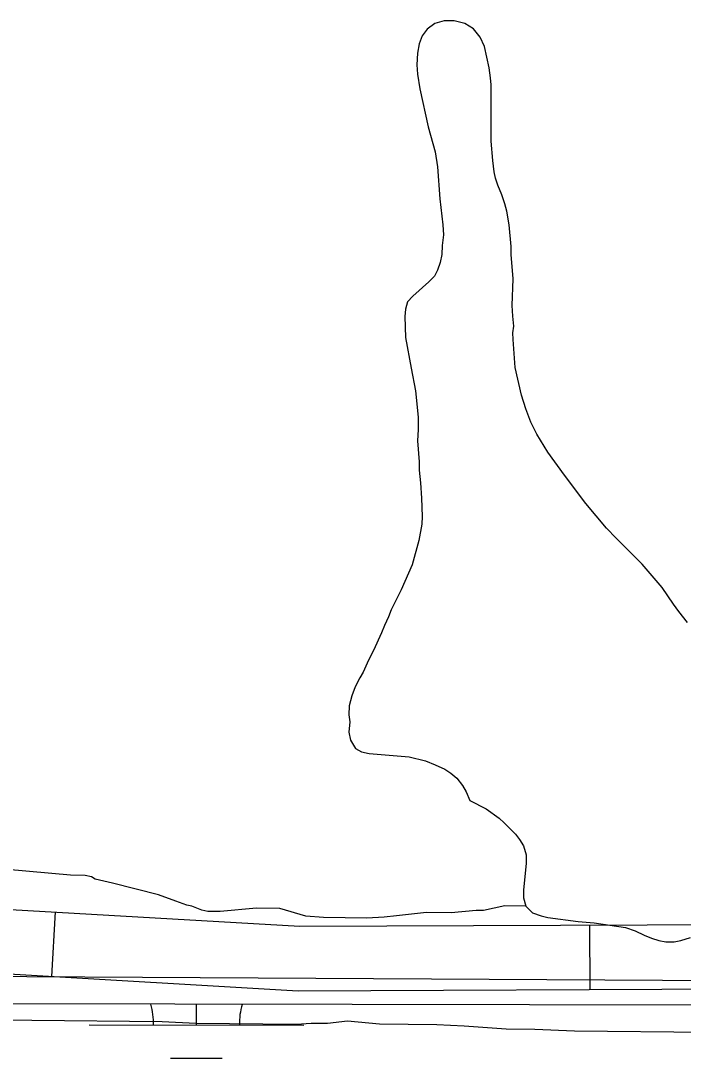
# Model space of a CAD drawing. Extents: x 3148686 to 3186545, y 916144 to 941516.
# Drawn here: x 3183257.4 to 3183565.9, y 935012.6 to 935495.4 of the extents above; entities that cross this region are included whole.
import ezdxf

# ---------------------------------------------------------------- set-up
doc = ezdxf.new("R2010")
doc.units = 0
for name, color, linetype in [('V-ROAD-CNTR', 7, 'Continuous'), ('V-SITE-VEGE', 7, 'Continuous'), ('V-TOPO-SHOR', 7, 'Continuous'), ('V-WETL-SWMP', 7, 'Continuous')]:
    doc.layers.add(name, color=color, linetype=linetype)

msp = doc.modelspace()

# ---------------------------------------------------------------- linework, layer by layer
at = {"layer": 'V-ROAD-CNTR'}
for p, q in [((3183273.44, 935080.65), (3183271.69, 935050.7)), ((3183522.29, 935074.55), (3183522.42, 935044.55))]:
    msp.add_line(p, q, dxfattribs=at)
for points in [[(3182167.95, 935086.35), (3182851.89, 935081.79), (3183252.67, 935081.86), (3183387.37, 935073.98), (3183589.57, 935074.84), (3183778.03, 935076.26), (3184278.1, 935082.85)], [(3182167.95, 935056.35), (3182851.79, 935051.79), (3183251.79, 935051.86), (3183386.56, 935043.97), (3183589.74, 935044.84), (3183778.34, 935046.26), (3184278.49, 935052.85)]]:
    msp.add_lwpolyline(points, dxfattribs=at)
at = {"layer": 'V-SITE-VEGE'}
for p, q in [((3183446.62, 935491.43), (3183444.25, 935488.39)), ((3183450.19, 935494.07), (3183446.62, 935491.43)), ((3183454.58, 935495.33), (3183450.19, 935494.07)), ((3183459.19, 935495.38), (3183454.58, 935495.33)), ((3183464.21, 935494.04), (3183459.19, 935495.38)), ((3183468.25, 935491.69), (3183464.21, 935494.04)), ((3183471.3, 935487.72), (3183468.25, 935491.69)), ((3183444.25, 935488.39), (3183442.9, 935484.57)), ((3183473.36, 935483.34), (3183471.3, 935487.72)), ((3183442.9, 935484.57), (3183442.15, 935480.36)), ((3183475.48, 935473.55), (3183473.36, 935483.34)), ((3183442.15, 935480.36), (3183441.81, 935474.94)), ((3183441.81, 935474.94), (3183442.06, 935470.54)), ((3183476.14, 935468.75), (3183475.48, 935473.55)), ((3183442.06, 935470.54), (3183443.15, 935463.75)), ((3183476.37, 935465.55), (3183476.14, 935468.75)), ((3183443.15, 935463.75), (3183447.17, 935445.97)), ((3183476.49, 935439.31), (3183476.37, 935465.55)), ((3183447.17, 935445.97), (3183450.31, 935434.39)), ((3183477.2, 935430.31), (3183476.49, 935439.31)), ((3183450.31, 935434.39), (3183451.4, 935427.4)), ((3183477.86, 935425.11), (3183477.2, 935430.31)), ((3183451.4, 935427.4), (3183452.58, 935412.59)), ((3183478.5, 935422.11), (3183477.86, 935425.11)), ((3183479.54, 935418.92), (3183478.5, 935422.11)), ((3183481.4, 935414.34), (3183479.54, 935418.92)), ((3183482.85, 935410.15), (3183481.4, 935414.34)), ((3183452.58, 935412.59), (3183453.93, 935400.39)), ((3183483.69, 935406.75), (3183482.85, 935410.15)), ((3183484.77, 935400.36), (3183483.69, 935406.75)), ((3183453.93, 935400.39), (3183454.18, 935395.79)), ((3183485.69, 935390.36), (3183484.77, 935400.36)), ((3183454.18, 935395.79), (3183453.64, 935390.77)), ((3183453.64, 935390.77), (3183453.49, 935386.57)), ((3183485.74, 935386.55), (3183485.69, 935390.36)), ((3183453.49, 935386.57), (3183452.73, 935382.95)), ((3183486.67, 935375.35), (3183485.74, 935386.55)), ((3183452.73, 935382.95), (3183451.38, 935379.33)), ((3183450.01, 935376.51), (3183447.44, 935373.87)), ((3183451.38, 935379.33), (3183450.01, 935376.51)), ((3183486.22, 935362.93), (3183486.67, 935375.35)), ((3183447.44, 935373.87), (3183439.91, 935367.17)), ((3183439.91, 935367.17), (3183437.54, 935364.54)), ((3183436.58, 935361.13), (3183436.22, 935357.72)), ((3183437.54, 935364.54), (3183436.58, 935361.13)), ((3183486.48, 935357.92), (3183486.22, 935362.93)), ((3183436.22, 935357.72), (3183436.54, 935347.91)), ((3183486.94, 935353.32), (3183486.48, 935357.92)), ((3183486.58, 935350.12), (3183486.94, 935353.32)), ((3183436.54, 935347.91), (3183439.11, 935333.72)), ((3183486.61, 935347.11), (3183486.58, 935350.12)), ((3183487.57, 935334.1), (3183486.61, 935347.11)), ((3183439.11, 935333.72), (3183441.24, 935323.13)), ((3183490.53, 935321.12), (3183487.57, 935334.1)), ((3183441.24, 935323.13), (3183442.39, 935310.93)), ((3183492.61, 935314.74), (3183490.53, 935321.12)), ((3183494.89, 935308.56), (3183492.61, 935314.74)), ((3183442.39, 935310.93), (3183442.46, 935305.12)), ((3183497.76, 935302.98), (3183494.89, 935308.56)), ((3183442.46, 935305.12), (3183442.12, 935299.91)), ((3183502.87, 935294.63), (3183497.76, 935302.98)), ((3183442.12, 935299.91), (3183442.84, 935290.1)), ((3183510.61, 935283.91), (3183502.87, 935294.63)), ((3183442.84, 935290.1), (3183442.89, 935286.3)), ((3183442.89, 935286.3), (3183443.56, 935280.3)), ((3183520.58, 935270.81), (3183510.61, 935283.91)), ((3183443.56, 935280.3), (3183444.04, 935273.29)), ((3183444.04, 935273.29), (3183444.35, 935264.68)), ((3183530.13, 935259.31), (3183520.58, 935270.81)), ((3183444.35, 935264.68), (3183444.19, 935261.08)), ((3183444.19, 935261.08), (3183442.68, 935253.45)), ((3183534.6, 935254.56), (3183530.13, 935259.31)), ((3183546.76, 935242.49), (3183534.6, 935254.56)), ((3183442.68, 935253.45), (3183439.61, 935242.2)), ((3183439.61, 935242.2), (3183434.55, 935230.52)), ((3183556.1, 935231.59), (3183546.76, 935242.49)), ((3183434.55, 935230.52), (3183429.85, 935221.25)), ((3183561.4, 935223.84), (3183556.1, 935231.59)), ((3183429.85, 935221.25), (3183428.69, 935218.03)), ((3183563.85, 935220.46), (3183561.4, 935223.84)), ((3183428.69, 935218.03), (3183426.74, 935214)), ((3183567.91, 935215.31), (3183563.85, 935220.46)), ((3183426.74, 935214), (3183425.37, 935210.58)), ((3183425.37, 935210.58), (3183421.67, 935202.33)), ((3183421.67, 935202.33), (3183419.32, 935197.89)), ((3183419.32, 935197.89), (3183416.78, 935192.25)), ((3183416.78, 935192.25), (3183415.21, 935189.63)), ((3183415.21, 935189.63), (3183413.06, 935185.4)), ((3183413.06, 935185.4), (3183411.51, 935181.17)), ((3183411.51, 935181.17), (3183410.36, 935176.56)), ((3183410.36, 935176.56), (3183410.21, 935172.35)), ((3183410.65, 935169.15), (3183410.11, 935164.33)), ((3183410.21, 935172.35), (3183410.65, 935169.15)), ((3183410.11, 935164.33), (3183410.96, 935160.54)), ((3183410.96, 935160.54), (3183413.21, 935156.76)), ((3183413.21, 935156.76), (3183416.03, 935155.19)), ((3183416.03, 935155.19), (3183419.64, 935154.43)), ((3183419.64, 935154.43), (3183438.29, 935152.86)), ((3183438.29, 935152.86), (3183445.92, 935150.95)), ((3183445.92, 935150.95), (3183450.35, 935149.2)), ((3183450.35, 935149.2), (3183454.78, 935147.05)), ((3183454.78, 935147.05), (3183457.61, 935145.28)), ((3183457.61, 935145.28), (3183460.44, 935142.91)), ((3183460.44, 935142.91), (3183463.08, 935139.54)), ((3183463.08, 935139.54), (3183464.72, 935136.55)), ((3183464.72, 935136.55), (3183466.57, 935132.57)), ((3183466.57, 935132.57), (3183474.03, 935128.65)), ((3183474.03, 935128.65), (3183480.09, 935124.32)), ((3183480.09, 935124.32), (3183482.52, 935122.15)), ((3183482.52, 935122.15), (3183487.79, 935116.8)), ((3183487.79, 935116.8), (3183489.62, 935114.42)), ((3183489.62, 935114.42), (3183491.46, 935111.44)), ((3183491.46, 935111.44), (3183492.71, 935107.25)), ((3183492.71, 935107.25), (3183492.76, 935103.25)), ((3183280.51, 935097.76), (3183251.04, 935100.38)), ((3183492.76, 935103.25), (3183491.5, 935091.01)), ((3183287.45, 935097.69), (3183280.51, 935097.76)), ((3183290.33, 935097.08), (3183287.45, 935097.69)), ((3183292.05, 935095.91), (3183290.33, 935097.08)), ((3183300.13, 935094.09), (3183292.05, 935095.91)), ((3183321.47, 935088.66), (3183300.13, 935094.09)), ((3183491.5, 935091.01), (3183491.55, 935087.21)), ((3183329.54, 935085.68), (3183321.47, 935088.66)), ((3183334.73, 935083.9), (3183329.54, 935085.68)), ((3183491.55, 935087.21), (3183492.6, 935083.42)), ((3183337.03, 935083.29), (3183334.73, 935083.9)), ((3183341.64, 935081.51), (3183337.03, 935083.29)), ((3183344.53, 935080.9), (3183341.64, 935081.51)), ((3183350.31, 935080.84), (3183344.53, 935080.9)), ((3183367.09, 935082.4), (3183350.31, 935080.84)), ((3183378.08, 935082.29), (3183367.09, 935082.4)), ((3183390.19, 935078.69), (3183378.08, 935082.29)), ((3183469.44, 935081.34), (3183457.87, 935080.31)), ((3183472.92, 935081.31), (3183469.44, 935081.34)), ((3183482.77, 935083.52), (3183472.92, 935081.31)), ((3183492.6, 935083.42), (3183482.77, 935083.52)), ((3183398.28, 935078.03), (3183390.19, 935078.69)), ((3183418.52, 935077.82), (3183398.28, 935078.03)), ((3183426.62, 935078.32), (3183418.52, 935077.82)), ((3183432.41, 935078.84), (3183426.62, 935078.32)), ((3183446.3, 935080.43), (3183432.41, 935078.84)), ((3183457.87, 935080.31), (3183446.3, 935080.43)), ((3183262.58, 935030.16), (3183252.17, 935030.26)), ((3183323.29, 935029.53), (3183262.58, 935030.16)), ((3183338.9, 935028.79), (3183323.29, 935029.53)), ((3183385.73, 935028.3), (3183338.9, 935028.79)), ((3183392.68, 935028.81), (3183385.73, 935028.3)), ((3183400.2, 935028.73), (3183392.68, 935028.81)), ((3183409.46, 935029.79), (3183400.2, 935028.73)), ((3183424.48, 935028.48), (3183409.46, 935029.79)), ((3183451.08, 935028.21), (3183424.48, 935028.48)), ((3183463.8, 935027.49), (3183451.08, 935028.21)), ((3183483.45, 935026.13), (3183463.8, 935027.49)), ((3183496.75, 935026), (3183483.45, 935026.13)), ((3183515.25, 935025.23), (3183496.75, 935026)), ((3183647.09, 935023.86), (3183515.25, 935025.23))]:
    msp.add_line(p, q, dxfattribs=at)
at = {"layer": 'V-TOPO-SHOR'}
for points in [[(3183486.67, 935375.35), (3183485.74, 935386.55), (3183485.69, 935390.36), (3183484.77, 935400.36), (3183483.69, 935406.75), (3183482.85, 935410.15), (3183481.4, 935414.34), (3183479.54, 935418.92), (3183478.5, 935422.11), (3183477.86, 935425.11), (3183477.2, 935430.31), (3183476.49, 935439.31), (3183476.37, 935465.55), (3183476.14, 935468.75), (3183475.48, 935473.55), (3183473.36, 935483.34), (3183471.3, 935487.72), (3183468.25, 935491.69), (3183464.21, 935494.04), (3183459.19, 935495.38), (3183454.58, 935495.33), (3183450.19, 935494.07), (3183446.62, 935491.43), (3183444.25, 935488.39), (3183442.9, 935484.57), (3183442.15, 935480.36), (3183441.81, 935474.94), (3183442.06, 935470.54), (3183443.15, 935463.75), (3183447.17, 935445.97), (3183450.31, 935434.39), (3183451.4, 935427.4), (3183452.58, 935412.59), (3183453.93, 935400.39), (3183454.18, 935395.79), (3183453.64, 935390.77), (3183453.49, 935386.57), (3183452.73, 935382.95), (3183451.38, 935379.33), (3183450.01, 935376.51), (3183447.44, 935373.87), (3183439.91, 935367.17), (3183437.54, 935364.54), (3183436.58, 935361.13), (3183436.22, 935357.72), (3183436.54, 935347.91), (3183439.11, 935333.72), (3183441.24, 935323.13), (3183442.39, 935310.93), (3183442.46, 935305.12), (3183442.12, 935299.91), (3183442.84, 935290.1), (3183442.89, 935286.3), (3183443.56, 935280.3), (3183444.04, 935273.29), (3183444.35, 935264.68), (3183444.19, 935261.08), (3183442.68, 935253.45), (3183439.61, 935242.2), (3183434.55, 935230.52), (3183429.85, 935221.25), (3183428.69, 935218.03), (3183426.74, 935214), (3183425.37, 935210.58), (3183421.67, 935202.33), (3183419.32, 935197.89), (3183416.78, 935192.25), (3183415.21, 935189.63), (3183413.06, 935185.4), (3183411.51, 935181.17), (3183410.36, 935176.56), (3183410.21, 935172.35), (3183410.65, 935169.15), (3183410.11, 935164.33), (3183410.96, 935160.54), (3183413.21, 935156.76), (3183416.03, 935155.19), (3183419.64, 935154.43), (3183438.29, 935152.86), (3183445.92, 935150.95), (3183450.35, 935149.2), (3183454.78, 935147.05), (3183457.61, 935145.28), (3183460.44, 935142.91), (3183463.08, 935139.54), (3183464.72, 935136.55), (3183466.57, 935132.57), (3183474.03, 935128.65), (3183480.09, 935124.32), (3183482.52, 935122.15), (3183487.79, 935116.8), (3183489.62, 935114.42), (3183491.46, 935111.44), (3183492.71, 935107.25), (3183492.76, 935103.25), (3183491.5, 935091.01), (3183491.55, 935087.21), (3183492.6, 935083.42), (3183495.64, 935080.25), (3183499.66, 935078.9), (3183502.88, 935078.13)], [(3183567.91, 935215.31), (3183563.85, 935220.46), (3183561.4, 935223.84), (3183556.1, 935231.59), (3183546.76, 935242.49), (3183534.6, 935254.56), (3183530.13, 935259.31), (3183520.58, 935270.81), (3183510.61, 935283.91), (3183502.87, 935294.63), (3183497.76, 935302.98), (3183494.89, 935308.56), (3183492.61, 935314.74), (3183490.53, 935321.12), (3183487.57, 935334.1), (3183486.61, 935347.11), (3183486.58, 935350.11), (3183486.94, 935353.32), (3183486.48, 935357.92), (3183486.22, 935362.93), (3183486.67, 935375.35)], [(3183502.88, 935078.13), (3183516.92, 935076.3), (3183524.34, 935075.59), (3183538.98, 935073.36), (3183543.41, 935071.81), (3183547.64, 935069.86), (3183551.06, 935068.5), (3183554.48, 935067.34), (3183557.69, 935066.78), (3183561.69, 935066.83), (3183564.69, 935067.46), (3183569.28, 935068.72)], [(3180871.1, 935041.15), (3182748.88, 935053.51), (3184282.62, 935044.73)]]:
    msp.add_lwpolyline(points, dxfattribs=at)
at = {"layer": 'V-WETL-SWMP'}
for p, q in [((3183814.61, 935036.9), (3182476.36, 935039.16)), ((3183814.61, 935036.9), (3182476.36, 935039.16)), ((3183339.2, 935028.04), (3183339.21, 935037.7)), ((3183289.2, 935028.09), (3183389.2, 935027.98)), ((3183327.18, 935012.62), (3183351.18, 935012.59))]:
    msp.add_line(p, q, dxfattribs=at)
for centre, start, end in [((3183283.95, 935028.57), 359.1678, 15.072), ((3183394.44, 935028.45), 164.8526, 180.7115)]:
    msp.add_arc(centre, 35.25, start, end, dxfattribs=at)

doc.saveas('drawing.dxf')
